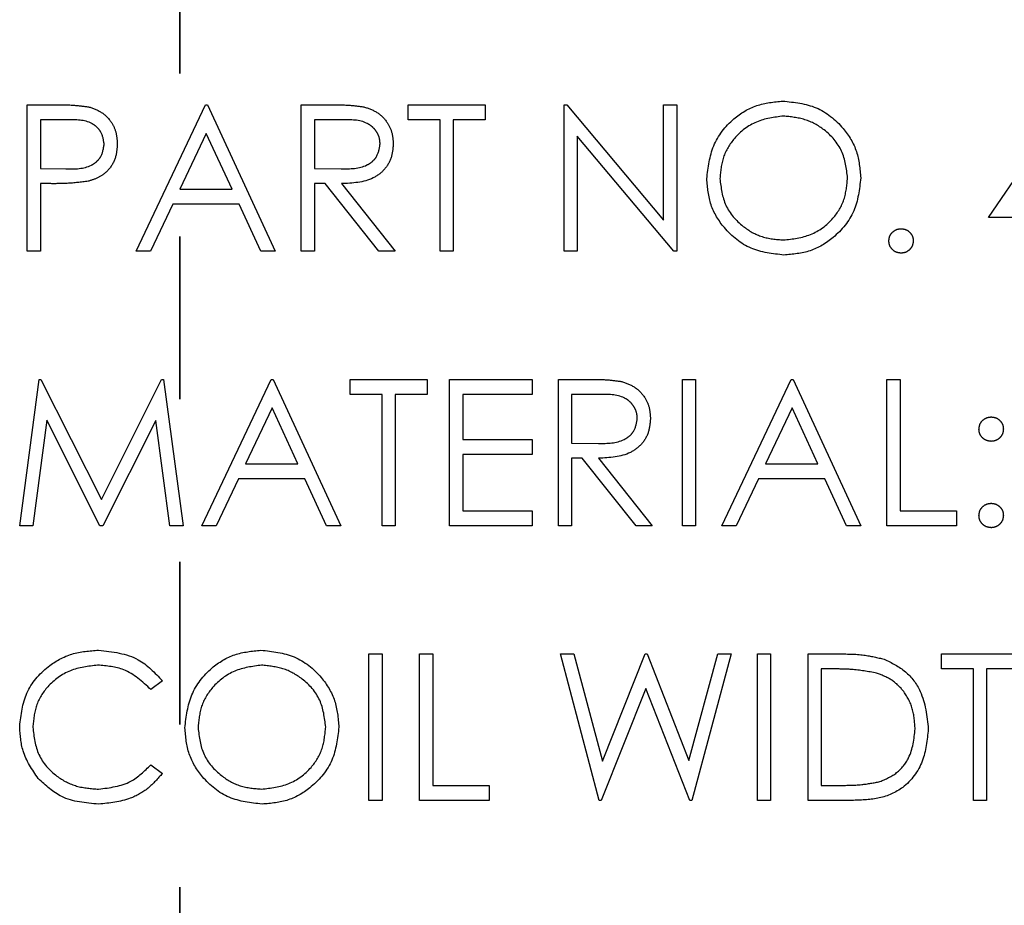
# Model space of a CAD drawing. Header units: inches. Extents: x 1880 to 2363, y -453 to -54.
# Tile 493 of 656: x 1902.654 to 1903.26, y -126.49 to -125.946. Entities that reach past the tile are written whole.
import ezdxf

# ---------------------------------------------------------------- set-up
doc = ezdxf.new("R2010")
doc.units = ezdxf.units.IN
doc.header["$LTSCALE"] = 0.5
doc.header["$MEASUREMENT"] = 0
doc.linetypes.add('HIDDEN', pattern=[0.225, 0.15, -0.075])
doc.linetypes.add('PHANTOM', pattern=[0.25, 0.125, -0.025, 0.025, -0.025, 0.025, -0.025])
doc.layers.add('SID-M-H', color=4, linetype='HIDDEN')

msp = doc.modelspace()

# ---------------------------------------------------------------- linework, layer by layer
at = {"color": 7, "linetype": 'PHANTOM', "lineweight": 35}
msp.add_line((1902.75267, -112.27932), (1902.75267, -129.63932), dxfattribs=at)
at = {"layer": 'SID-M-H'}
for p, q in [((1902.65895, -125.99847), (1902.6766, -125.99847)), ((1902.65895, -126.08847), (1902.65895, -125.99847)), ((1902.72587, -126.08847), (1902.76857, -125.99847)), ((1902.76857, -125.99847), (1902.76972, -125.99847)), ((1902.76972, -125.99847), (1902.81126, -126.08847)), ((1902.82741, -125.99847), (1902.84542, -125.99847)), ((1902.82741, -126.08847), (1902.82741, -125.99847)), ((1902.89318, -126.0077), (1902.89318, -125.99847)), ((1902.89318, -125.99847), (1902.94049, -125.99847)), ((1902.94049, -125.99847), (1902.94049, -126.0077)), ((1902.98895, -125.99847), (1902.99065, -125.99847)), ((1902.98895, -126.08847), (1902.98895, -125.99847)), ((1902.99065, -125.99847), (1903.0501, -126.06931)), ((1903.0501, -125.99847), (1903.05818, -125.99847)), ((1903.0501, -126.06931), (1903.0501, -125.99847)), ((1903.05818, -125.99847), (1903.05818, -126.08847)), ((1903.24972, -126.0677), (1903.29885, -125.99616)), ((1902.68349, -126.0077), (1902.66703, -126.0077)), ((1902.66703, -126.0077), (1902.66703, -126.0377)), ((1902.85236, -126.0077), (1902.83549, -126.0077)), ((1902.83549, -126.0077), (1902.83549, -126.0377)), ((1902.9128, -126.0077), (1902.89318, -126.0077)), ((1902.9128, -126.08847), (1902.9128, -126.0077)), ((1902.92087, -126.0077), (1902.92087, -126.08847)), ((1902.94049, -126.0077), (1902.92087, -126.0077)), ((1902.76905, -126.01601), (1902.75275, -126.05039)), ((1902.78492, -126.05039), (1902.76905, -126.01601)), ((1903.05634, -126.08847), (1902.99703, -126.0178)), ((1902.99703, -126.0178), (1902.99703, -126.08847)), ((1902.66703, -126.0377), (1902.68278, -126.0379)), ((1902.83549, -126.0377), (1902.85197, -126.03783)), ((1902.66703, -126.04693), (1902.66703, -126.08847)), ((1902.67346, -126.04693), (1902.66703, -126.04693)), ((1902.84205, -126.04693), (1902.83549, -126.04693)), ((1902.83549, -126.04693), (1902.83549, -126.08847)), ((1902.87512, -126.08847), (1902.84205, -126.04693)), ((1902.85204, -126.04693), (1902.8851, -126.08847)), ((1902.75275, -126.05039), (1902.78492, -126.05039)), ((1902.74837, -126.05963), (1902.73469, -126.08847)), ((1902.78917, -126.05963), (1902.74837, -126.05963)), ((1902.80248, -126.08847), (1902.78917, -126.05963)), ((1903.29241, -126.0677), (1903.24972, -126.0677)), ((1902.66703, -126.08847), (1902.65895, -126.08847)), ((1902.73469, -126.08847), (1902.72587, -126.08847)), ((1902.81126, -126.08847), (1902.80248, -126.08847)), ((1902.83549, -126.08847), (1902.82741, -126.08847)), ((1902.8851, -126.08847), (1902.87512, -126.08847)), ((1902.92087, -126.08847), (1902.9128, -126.08847)), ((1902.99703, -126.08847), (1902.98895, -126.08847)), ((1903.05818, -126.08847), (1903.05634, -126.08847)), ((1902.65434, -126.25722), (1902.66622, -126.16722)), ((1902.66622, -126.16722), (1902.66737, -126.16722)), ((1902.66737, -126.16722), (1902.70453, -126.24107)), ((1902.70453, -126.24107), (1902.74159, -126.16722)), ((1902.74159, -126.16722), (1902.74277, -126.16722)), ((1902.74277, -126.16722), (1902.75472, -126.25722)), ((1902.76626, -126.25722), (1902.80895, -126.16722)), ((1902.80895, -126.16722), (1902.8101, -126.16722)), ((1902.8101, -126.16722), (1902.85164, -126.25722)), ((1902.85741, -126.16722), (1902.90472, -126.16722)), ((1902.85741, -126.17645), (1902.85741, -126.16722)), ((1902.90472, -126.16722), (1902.90472, -126.17645)), ((1902.91857, -126.25722), (1902.91857, -126.16722)), ((1902.91857, -126.16722), (1902.96934, -126.16722)), ((1902.96934, -126.16722), (1902.96934, -126.17645)), ((1902.98549, -126.16722), (1903.0035, -126.16722)), ((1902.98549, -126.25722), (1902.98549, -126.16722)), ((1903.06164, -126.25722), (1903.06164, -126.16722)), ((1903.06164, -126.16722), (1903.06972, -126.16722)), ((1903.06972, -126.16722), (1903.06972, -126.25722)), ((1903.08587, -126.25722), (1903.12857, -126.16722)), ((1903.12857, -126.16722), (1903.12972, -126.16722)), ((1903.12972, -126.16722), (1903.17126, -126.25722)), ((1903.18741, -126.16722), (1903.19549, -126.16722)), ((1903.18741, -126.25722), (1903.18741, -126.16722)), ((1903.19549, -126.16722), (1903.19549, -126.24799)), ((1902.87703, -126.17645), (1902.85741, -126.17645)), ((1902.87703, -126.25722), (1902.87703, -126.17645)), ((1902.8851, -126.17645), (1902.8851, -126.25722)), ((1902.90472, -126.17645), (1902.8851, -126.17645)), ((1902.92664, -126.17645), (1902.92664, -126.20414)), ((1902.96934, -126.17645), (1902.92664, -126.17645)), ((1903.01044, -126.17645), (1902.99357, -126.17645)), ((1902.99357, -126.17645), (1902.99357, -126.20645)), ((1902.80944, -126.18476), (1902.79314, -126.21914)), ((1902.8253, -126.21914), (1902.80944, -126.18476)), ((1903.12905, -126.18476), (1903.11275, -126.21914)), ((1903.14492, -126.21914), (1903.12905, -126.18476)), ((1902.67107, -126.19232), (1902.66247, -126.25722)), ((1902.70368, -126.25722), (1902.67107, -126.19232)), ((1902.73799, -126.19246), (1902.7055, -126.25722)), ((1902.74661, -126.25722), (1902.73799, -126.19246)), ((1902.92664, -126.20414), (1902.96934, -126.20414)), ((1902.96934, -126.20414), (1902.96934, -126.21338)), ((1902.99357, -126.20645), (1903.01004, -126.20658)), ((1902.92664, -126.21338), (1902.92664, -126.24799)), ((1902.96934, -126.21338), (1902.92664, -126.21338)), ((1902.99357, -126.21568), (1902.99357, -126.25722)), ((1903.00013, -126.21568), (1902.99357, -126.21568)), ((1903.03319, -126.25722), (1903.00013, -126.21568)), ((1903.01012, -126.21568), (1903.04318, -126.25722)), ((1902.79314, -126.21914), (1902.8253, -126.21914)), ((1903.11275, -126.21914), (1903.14492, -126.21914)), ((1902.78876, -126.22838), (1902.77507, -126.25722)), ((1902.82956, -126.22838), (1902.78876, -126.22838)), ((1902.84286, -126.25722), (1902.82956, -126.22838)), ((1903.10837, -126.22838), (1903.09469, -126.25722)), ((1903.14917, -126.22838), (1903.10837, -126.22838)), ((1903.16248, -126.25722), (1903.14917, -126.22838)), ((1902.92664, -126.24799), (1902.96934, -126.24799)), ((1902.96934, -126.24799), (1902.96934, -126.25722)), ((1903.19549, -126.24799), (1903.2301, -126.24799)), ((1903.2301, -126.24799), (1903.2301, -126.25722)), ((1902.66247, -126.25722), (1902.65434, -126.25722)), ((1902.7055, -126.25722), (1902.70368, -126.25722)), ((1902.75472, -126.25722), (1902.74661, -126.25722)), ((1902.77507, -126.25722), (1902.76626, -126.25722)), ((1902.85164, -126.25722), (1902.84286, -126.25722)), ((1902.8851, -126.25722), (1902.87703, -126.25722)), ((1902.96934, -126.25722), (1902.91857, -126.25722)), ((1902.99357, -126.25722), (1902.98549, -126.25722)), ((1903.04318, -126.25722), (1903.03319, -126.25722)), ((1903.06972, -126.25722), (1903.06164, -126.25722)), ((1903.09469, -126.25722), (1903.08587, -126.25722)), ((1903.17126, -126.25722), (1903.16248, -126.25722)), ((1903.2301, -126.25722), (1903.18741, -126.25722)), ((1902.86895, -126.33597), (1902.87703, -126.33597)), ((1902.86895, -126.42597), (1902.86895, -126.33597)), ((1902.87703, -126.33597), (1902.87703, -126.42597)), ((1902.9001, -126.33597), (1902.90818, -126.33597)), ((1902.9001, -126.42597), (1902.9001, -126.33597)), ((1902.90818, -126.33597), (1902.90818, -126.41674)), ((1902.98664, -126.33597), (1902.99499, -126.33597)), ((1903.01059, -126.42597), (1902.98664, -126.33597)), ((1902.99499, -126.33597), (1903.0126, -126.40198)), ((1903.0126, -126.40198), (1903.0388, -126.33597)), ((1903.0388, -126.33597), (1903.03997, -126.33597)), ((1903.03997, -126.33597), (1903.06568, -126.40152)), ((1903.06568, -126.40152), (1903.08339, -126.33597)), ((1903.09164, -126.33597), (1903.06738, -126.42597)), ((1903.08339, -126.33597), (1903.09164, -126.33597)), ((1903.1078, -126.33597), (1903.11587, -126.33597)), ((1903.1078, -126.42597), (1903.1078, -126.33597)), ((1903.11587, -126.33597), (1903.11587, -126.42597)), ((1903.13895, -126.33597), (1903.15712, -126.33597)), ((1903.13895, -126.42597), (1903.13895, -126.33597)), ((1903.22087, -126.33597), (1903.26818, -126.33597)), ((1903.22087, -126.3452), (1903.22087, -126.33597)), ((1903.14703, -126.3452), (1903.14703, -126.41674)), ((1903.15336, -126.3452), (1903.14703, -126.3452)), ((1903.24049, -126.3452), (1903.22087, -126.3452)), ((1903.24049, -126.42597), (1903.24049, -126.3452)), ((1903.24857, -126.3452), (1903.24857, -126.42597)), ((1903.26818, -126.3452), (1903.24857, -126.3452)), ((1902.74203, -126.35249), (1902.73496, -126.35789)), ((1903.03914, -126.35714), (1903.01174, -126.42597)), ((1903.06622, -126.42597), (1903.03914, -126.35714)), ((1902.73496, -126.40405), (1902.74203, -126.4094)), ((1902.90818, -126.41674), (1902.9428, -126.41674)), ((1902.9428, -126.41674), (1902.9428, -126.42597)), ((1903.14703, -126.41674), (1903.15736, -126.41674)), ((1902.87703, -126.42597), (1902.86895, -126.42597)), ((1902.9428, -126.42597), (1902.9001, -126.42597)), ((1903.01174, -126.42597), (1903.01059, -126.42597)), ((1903.06738, -126.42597), (1903.06622, -126.42597)), ((1903.11587, -126.42597), (1903.1078, -126.42597)), ((1903.16684, -126.42597), (1903.13895, -126.42597)), ((1903.24857, -126.42597), (1903.24049, -126.42597))]:
    msp.add_line(p, q, dxfattribs=at)
for points, knots in [([(1902.6766, -125.99847), (1902.68045, -125.99846), (1902.68732, -125.99844), (1902.69411, -125.9994), (1902.6971, -125.99982)], [0, 0, 0, 0, 0.560314, 1, 1, 1, 1]), ([(1902.6971, -125.99982), (1902.69983, -126.00081), (1902.7053, -126.00278), (1902.71096, -126.00887), (1902.71394, -126.01579), (1902.7142, -126.02034), (1902.71434, -126.02261)], [0, 0, 0, 0, 0.279705, 0.559381, 0.779509, 1, 1, 1, 1]), ([(1902.84542, -125.99847), (1902.84925, -125.99846), (1902.85607, -125.99844), (1902.86284, -125.99931), (1902.86581, -125.9997)], [0, 0, 0, 0, 0.56024, 1, 1, 1, 1]), ([(1902.86581, -125.9997), (1902.86864, -126.00063), (1902.87428, -126.00251), (1902.88022, -126.00857), (1902.8835, -126.01556), (1902.8838, -126.02021), (1902.88395, -126.02254)], [0, 0, 0, 0, 0.279797, 0.5595, 0.779626, 1, 1, 1, 1]), ([(1903.07664, -126.04387), (1903.07747, -126.03692), (1903.07914, -126.02304), (1903.09145, -126.00722), (1903.107, -125.9978), (1903.11792, -125.99671), (1903.12337, -125.99616)], [0, 0, 0, 0, 0.279731, 0.559327, 0.77968, 1, 1, 1, 1]), ([(1903.12337, -125.99616), (1903.13043, -125.9969), (1903.14453, -125.99838), (1903.1603, -126.01116), (1903.16987, -126.02684), (1903.1708, -126.0379), (1903.17126, -126.04344)], [0, 0, 0, 0, 0.279767, 0.559358, 0.779571, 1, 1, 1, 1]), ([(1903.12377, -126.00539), (1903.11809, -126.00613), (1903.10672, -126.00761), (1903.09372, -126.01763), (1903.08594, -126.03038), (1903.08513, -126.03935), (1903.08472, -126.04383)], [0, 0, 0, 0, 0.279627, 0.55935, 0.77963, 1, 1, 1, 1]), ([(1903.16318, -126.04342), (1903.16249, -126.0377), (1903.16111, -126.02628), (1903.15016, -126.01388), (1903.13719, -126.00672), (1903.12824, -126.00584), (1903.12377, -126.00539)], [0, 0, 0, 0, 0.279468, 0.55887, 0.779516, 1, 1, 1, 1]), ([(1902.70626, -126.02265), (1902.70585, -126.02007), (1902.70524, -126.01618), (1902.70192, -126.01212), (1902.69557, -126.00756), (1902.68885, -126.00764), (1902.68349, -126.0077)], [0, 0, 0, 0, 0.248969, 0.374729, 0.500383, 1, 1, 1, 1]), ([(1902.87587, -126.02252), (1902.87578, -126.0212), (1902.87558, -126.01857), (1902.87379, -126.01497), (1902.87126, -126.01193), (1902.86459, -126.00753), (1902.85779, -126.00762), (1902.85236, -126.0077)], [0, 0, 0, 0, 0.1253074, 0.250617, 0.3759543, 0.5012806, 1, 1, 1, 1]), ([(1902.68278, -126.0379), (1902.68827, -126.03792), (1902.69513, -126.03794), (1902.70177, -126.03344), (1902.70524, -126.02931), (1902.70585, -126.02531), (1902.70626, -126.02265)], [0, 0, 0, 0, 0.499721, 0.62535, 0.751083, 1, 1, 1, 1]), ([(1902.71434, -126.02261), (1902.71412, -126.02558), (1902.71369, -126.03151), (1902.70918, -126.03873), (1902.70305, -126.04339), (1902.6986, -126.04477), (1902.69638, -126.04546)], [0, 0, 0, 0, 0.2800989, 0.5593238, 0.7794579, 1, 1, 1, 1]), ([(1902.85197, -126.03783), (1902.8575, -126.03781), (1902.86441, -126.03779), (1902.87124, -126.0334), (1902.87481, -126.02926), (1902.87545, -126.02521), (1902.87587, -126.02252)], [0, 0, 0, 0, 0.499827, 0.625498, 0.751208, 1, 1, 1, 1]), ([(1902.88395, -126.02254), (1902.88371, -126.02539), (1902.88324, -126.03108), (1902.87879, -126.03864), (1902.86865, -126.0462), (1902.85889, -126.04663), (1902.85204, -126.04693)], [0, 0, 0, 0, 0.1871202, 0.3739789, 0.5609112, 1, 1, 1, 1]), ([(1902.69638, -126.04546), (1902.69212, -126.04599), (1902.68451, -126.04695), (1902.67684, -126.04694), (1902.67346, -126.04693)], [0, 0, 0, 0, 0.559694, 1, 1, 1, 1]), ([(1903.12409, -126.09078), (1903.11712, -126.09001), (1903.10317, -126.08846), (1903.08766, -126.07574), (1903.0781, -126.06029), (1903.07713, -126.04934), (1903.07664, -126.04387)], [0, 0, 0, 0, 0.279663, 0.559354, 0.779636, 1, 1, 1, 1]), ([(1903.08472, -126.04383), (1903.08541, -126.0495), (1903.08679, -126.06085), (1903.09766, -126.07308), (1903.11041, -126.08045), (1903.11932, -126.08118), (1903.12377, -126.08155)], [0, 0, 0, 0, 0.279416, 0.559077, 0.779478, 1, 1, 1, 1]), ([(1903.12377, -126.08155), (1903.12949, -126.0809), (1903.14091, -126.0796), (1903.15415, -126.06974), (1903.16194, -126.05691), (1903.16277, -126.04792), (1903.16318, -126.04342)], [0, 0, 0, 0, 0.2798297, 0.559389, 0.7796538, 1, 1, 1, 1]), ([(1903.17126, -126.04344), (1903.17047, -126.05042), (1903.16888, -126.06439), (1903.15607, -126.07987), (1903.14055, -126.08938), (1903.12958, -126.09031), (1903.12409, -126.09078)], [0, 0, 0, 0, 0.2796304, 0.5593429, 0.7795972, 1, 1, 1, 1]), ([(1903.18857, -126.08213), (1903.1887, -126.08102), (1903.18896, -126.07881), (1903.191, -126.07636), (1903.19346, -126.07485), (1903.1952, -126.0747), (1903.19607, -126.07463)], [0, 0, 0, 0, 0.279576, 0.559284, 0.779552, 1, 1, 1, 1]), ([(1903.19607, -126.07463), (1903.19718, -126.07475), (1903.19939, -126.075), (1903.20182, -126.07707), (1903.20336, -126.07951), (1903.2035, -126.08125), (1903.20357, -126.08213)], [0, 0, 0, 0, 0.279602, 0.559212, 0.779475, 1, 1, 1, 1]), ([(1903.19607, -126.08963), (1903.19496, -126.08949), (1903.19276, -126.08922), (1903.19032, -126.08718), (1903.18881, -126.08473), (1903.18865, -126.08299), (1903.18857, -126.08213)], [0, 0, 0, 0, 0.279581, 0.559143, 0.779575, 1, 1, 1, 1]), ([(1903.20357, -126.08213), (1903.20344, -126.08323), (1903.20317, -126.08544), (1903.20112, -126.08788), (1903.19867, -126.08939), (1903.19693, -126.08955), (1903.19607, -126.08963)], [0, 0, 0, 0, 0.2794691, 0.5593578, 0.7796739, 1, 1, 1, 1]), ([(1903.0035, -126.16722), (1903.00732, -126.16721), (1903.01415, -126.16719), (1903.02091, -126.16806), (1903.02389, -126.16845)], [0, 0, 0, 0, 0.56024, 1, 1, 1, 1]), ([(1903.02389, -126.16845), (1903.02671, -126.16938), (1903.03236, -126.17126), (1903.0383, -126.17732), (1903.04158, -126.18431), (1903.04188, -126.18896), (1903.04203, -126.19129)], [0, 0, 0, 0, 0.279797, 0.5595, 0.779626, 1, 1, 1, 1]), ([(1903.03395, -126.19127), (1903.03385, -126.18995), (1903.03366, -126.18732), (1903.03187, -126.18372), (1903.02934, -126.18068), (1903.02266, -126.17628), (1903.01587, -126.17637), (1903.01044, -126.17645)], [0, 0, 0, 0, 0.1253074, 0.250617, 0.3759543, 0.5012806, 1, 1, 1, 1]), ([(1903.01004, -126.20658), (1903.01557, -126.20656), (1903.02249, -126.20654), (1903.02931, -126.20215), (1903.03289, -126.19801), (1903.03353, -126.19396), (1903.03395, -126.19127)], [0, 0, 0, 0, 0.4998271, 0.6254978, 0.7512079, 1, 1, 1, 1]), ([(1903.04203, -126.19129), (1903.04179, -126.19414), (1903.04132, -126.19983), (1903.03687, -126.20739), (1903.02673, -126.21495), (1903.01696, -126.21538), (1903.01012, -126.21568)], [0, 0, 0, 0, 0.18712, 0.373979, 0.560911, 1, 1, 1, 1]), ([(1903.24395, -126.1978), (1903.24409, -126.1967), (1903.24436, -126.19449), (1903.2464, -126.19205), (1903.24885, -126.19054), (1903.25058, -126.19038), (1903.25145, -126.1903)], [0, 0, 0, 0, 0.2795852, 0.5594544, 0.7796968, 1, 1, 1, 1]), ([(1903.25145, -126.1903), (1903.25256, -126.19042), (1903.25478, -126.19068), (1903.2572, -126.19274), (1903.25874, -126.19518), (1903.25888, -126.19693), (1903.25895, -126.1978)], [0, 0, 0, 0, 0.279602, 0.559212, 0.779475, 1, 1, 1, 1]), ([(1903.25145, -126.2053), (1903.25034, -126.20517), (1903.24813, -126.20491), (1903.24569, -126.20286), (1903.24418, -126.20041), (1903.24403, -126.19867), (1903.24395, -126.1978)], [0, 0, 0, 0, 0.279647, 0.559299, 0.779615, 1, 1, 1, 1]), ([(1903.25895, -126.1978), (1903.25883, -126.19891), (1903.25858, -126.20113), (1903.25652, -126.20356), (1903.25406, -126.20508), (1903.25232, -126.20523), (1903.25145, -126.2053)], [0, 0, 0, 0, 0.2795175, 0.5593264, 0.7795441, 1, 1, 1, 1]), ([(1903.24395, -126.25088), (1903.24408, -126.24977), (1903.24435, -126.24756), (1903.24638, -126.24511), (1903.24884, -126.2436), (1903.25058, -126.24345), (1903.25145, -126.24338)], [0, 0, 0, 0, 0.279576, 0.559284, 0.779552, 1, 1, 1, 1]), ([(1903.25145, -126.24338), (1903.25256, -126.2435), (1903.25478, -126.24375), (1903.2572, -126.24582), (1903.25874, -126.24826), (1903.25888, -126.25), (1903.25895, -126.25088)], [0, 0, 0, 0, 0.279602, 0.559212, 0.779475, 1, 1, 1, 1]), ([(1903.25145, -126.25838), (1903.25035, -126.25824), (1903.24814, -126.25797), (1903.2457, -126.25593), (1903.24419, -126.25348), (1903.24403, -126.25174), (1903.24395, -126.25088)], [0, 0, 0, 0, 0.279581, 0.559143, 0.779575, 1, 1, 1, 1]), ([(1903.25895, -126.25088), (1903.25882, -126.25198), (1903.25856, -126.25419), (1903.25651, -126.25663), (1903.25406, -126.25814), (1903.25232, -126.2583), (1903.25145, -126.25838)], [0, 0, 0, 0, 0.279469, 0.559358, 0.779674, 1, 1, 1, 1]), ([(1902.65434, -126.38045), (1902.65516, -126.37339), (1902.6568, -126.35928), (1902.67012, -126.34383), (1902.68614, -126.33489), (1902.69722, -126.33407), (1902.70276, -126.33366)], [0, 0, 0, 0, 0.279512, 0.55908, 0.779374, 1, 1, 1, 1]), ([(1902.70276, -126.33366), (1902.7114, -126.33462), (1902.72685, -126.33633), (1902.73739, -126.34755), (1902.74203, -126.35249)], [0, 0, 0, 0, 0.559517, 1, 1, 1, 1]), ([(1902.75587, -126.38137), (1902.7567, -126.37442), (1902.75837, -126.36054), (1902.77068, -126.34472), (1902.78623, -126.3353), (1902.79715, -126.33421), (1902.8026, -126.33366)], [0, 0, 0, 0, 0.279731, 0.559327, 0.77968, 1, 1, 1, 1]), ([(1902.8026, -126.33366), (1902.80966, -126.3344), (1902.82376, -126.33588), (1902.83953, -126.34866), (1902.8491, -126.36434), (1902.85003, -126.3754), (1902.85049, -126.38094)], [0, 0, 0, 0, 0.279767, 0.559358, 0.779571, 1, 1, 1, 1]), ([(1903.15712, -126.33597), (1903.16253, -126.33598), (1903.17218, -126.33599), (1903.18156, -126.33823), (1903.18568, -126.33922)], [0, 0, 0, 0, 0.560445, 1, 1, 1, 1]), ([(1903.18568, -126.33922), (1903.19026, -126.34144), (1903.19943, -126.34588), (1903.21056, -126.36105), (1903.21195, -126.37413), (1903.2128, -126.38211)], [0, 0, 0, 0, 0.280264, 0.560715, 1, 1, 1, 1]), ([(1902.70226, -126.34289), (1902.69651, -126.34355), (1902.68502, -126.34487), (1902.67162, -126.35464), (1902.66364, -126.36748), (1902.66282, -126.37653), (1902.66241, -126.38106)], [0, 0, 0, 0, 0.2798558, 0.5595188, 0.7796855, 1, 1, 1, 1]), ([(1902.73496, -126.35789), (1902.72975, -126.35305), (1902.72042, -126.34437), (1902.70782, -126.34335), (1902.70226, -126.34289)], [0, 0, 0, 0, 0.5584265, 1, 1, 1, 1]), ([(1902.803, -126.34289), (1902.79732, -126.34363), (1902.78596, -126.34511), (1902.77296, -126.35513), (1902.76518, -126.36788), (1902.76436, -126.37685), (1902.76395, -126.38133)], [0, 0, 0, 0, 0.279627, 0.55935, 0.77963, 1, 1, 1, 1]), ([(1902.84241, -126.38092), (1902.84172, -126.3752), (1902.84034, -126.36378), (1902.82939, -126.35138), (1902.81642, -126.34422), (1902.80747, -126.34334), (1902.803, -126.34289)], [0, 0, 0, 0, 0.279468, 0.5588703, 0.7795158, 1, 1, 1, 1]), ([(1903.18101, -126.34773), (1903.17589, -126.34682), (1903.16674, -126.34521), (1903.15745, -126.34521), (1903.15336, -126.3452)], [0, 0, 0, 0, 0.559542, 1, 1, 1, 1]), ([(1903.20472, -126.38209), (1903.20443, -126.37788), (1903.20385, -126.36946), (1903.19826, -126.35886), (1903.19031, -126.35128), (1903.18411, -126.34891), (1903.18101, -126.34773)], [0, 0, 0, 0, 0.280178, 0.559765, 0.779797, 1, 1, 1, 1]), ([(1902.66575, -126.41254), (1902.66202, -126.40709), (1902.65536, -126.39734), (1902.65465, -126.38562), (1902.65434, -126.38045)], [0, 0, 0, 0, 0.559029, 1, 1, 1, 1]), ([(1902.66241, -126.38106), (1902.6631, -126.38688), (1902.66447, -126.39853), (1902.67575, -126.41108), (1902.68912, -126.41809), (1902.69825, -126.41873), (1902.70281, -126.41905)], [0, 0, 0, 0, 0.2794342, 0.5589213, 0.7792831, 1, 1, 1, 1]), ([(1902.80333, -126.42828), (1902.79635, -126.42751), (1902.7824, -126.42596), (1902.76689, -126.41324), (1902.75733, -126.39779), (1902.75636, -126.38684), (1902.75587, -126.38137)], [0, 0, 0, 0, 0.279663, 0.559354, 0.779636, 1, 1, 1, 1]), ([(1902.76395, -126.38133), (1902.76464, -126.387), (1902.76602, -126.39835), (1902.77689, -126.41058), (1902.78964, -126.41795), (1902.79855, -126.41868), (1902.803, -126.41905)], [0, 0, 0, 0, 0.279416, 0.5590765, 0.779478, 1, 1, 1, 1]), ([(1902.803, -126.41905), (1902.80872, -126.4184), (1902.82014, -126.4171), (1902.83338, -126.40724), (1902.84117, -126.39441), (1902.842, -126.38542), (1902.84241, -126.38092)], [0, 0, 0, 0, 0.27983, 0.559389, 0.779654, 1, 1, 1, 1]), ([(1902.85049, -126.38094), (1902.8497, -126.38792), (1902.84811, -126.40189), (1902.8353, -126.41737), (1902.81978, -126.42688), (1902.80881, -126.42781), (1902.80333, -126.42828)], [0, 0, 0, 0, 0.2796304, 0.5593429, 0.7795972, 1, 1, 1, 1]), ([(1903.2128, -126.38211), (1903.21214, -126.38886), (1903.21082, -126.40236), (1903.19917, -126.41846), (1903.18278, -126.42549), (1903.17217, -126.42581), (1903.16684, -126.42597)], [0, 0, 0, 0, 0.280124, 0.559248, 0.778837, 1, 1, 1, 1]), ([(1903.18309, -126.41445), (1903.18668, -126.41288), (1903.19386, -126.40973), (1903.20293, -126.39835), (1903.20404, -126.38825), (1903.20472, -126.38209)], [0, 0, 0, 0, 0.280536, 0.561015, 1, 1, 1, 1]), ([(1902.70281, -126.41905), (1902.70977, -126.4182), (1902.72223, -126.41668), (1902.73106, -126.40792), (1902.73496, -126.40405)], [0, 0, 0, 0, 0.5587722, 1, 1, 1, 1]), ([(1902.70287, -126.42828), (1902.69491, -126.42761), (1902.68069, -126.4264), (1902.67031, -126.41678), (1902.66575, -126.41254)], [0, 0, 0, 0, 0.559804, 1, 1, 1, 1]), ([(1902.74203, -126.4094), (1902.73925, -126.41258), (1902.7337, -126.41894), (1902.72036, -126.42659), (1902.7095, -126.42764), (1902.70287, -126.42828)], [0, 0, 0, 0, 0.28041, 0.560795, 1, 1, 1, 1]), ([(1903.15736, -126.41674), (1903.16221, -126.41675), (1903.17086, -126.41678), (1903.17935, -126.41516), (1903.18309, -126.41445)], [0, 0, 0, 0, 0.560426, 1, 1, 1, 1])]:
    msp.add_open_spline(points, degree=3, knots=knots, dxfattribs=at)

doc.saveas('drawing.dxf')
